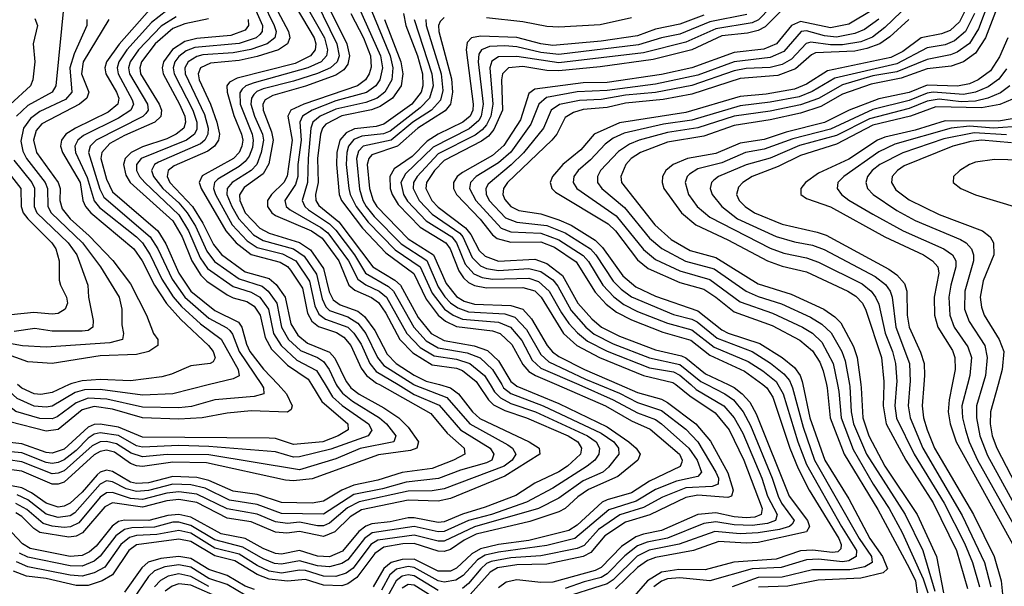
# Model space of a CAD drawing. Header units: inches. Extents: x 501365 to 657855, y 482276 to 547543.
# Tile 538 of 656: x 582023 to 585286, y 539332 to 541210. Entities that reach past the tile are written whole.
import ezdxf

# ---------------------------------------------------------------- set-up
doc = ezdxf.new("R2010")
doc.units = ezdxf.units.IN
doc.header["$MEASUREMENT"] = 0
doc.layers.add('A5583', color=7, linetype='Continuous')
doc.layers.add('A5584', color=7, linetype='Continuous')

msp = doc.modelspace()

# ---------------------------------------------------------------- linework, layer by layer
at = {"layer": 'A5583', "color": 5}
for points, elevation in [([(582879, 540000), (582907.4, 539970), (582925.2, 539930), (582922, 539918), (582910.7, 539909.3), (582790, 539912.9), (582710, 539905.4), (582627, 539890), (582550, 539885.9), (582430, 539890.5), (582330, 539918.5), (582270, 539927.1), (582230, 539917.1), (582150, 539851.9), (582110, 539846), (581990, 539876.8), (581937.4, 539937.4), (581912.3, 539952.3), (581876.8, 539956.8), (581810, 539950.6), (581774.6, 539954.6), (581712.7, 540000)], 3980), ([(582824.2, 540000), (582831, 539990), (582831.8, 539970), (582799.7, 539960.3), (582670, 539949.9), (582592.3, 539927.7), (582550, 539923.3), (582430, 539925), (582311.4, 539951.4), (582250, 539954.8), (582210, 539940.1), (582147, 539893), (582130, 539886.3), (582090, 539887.5), (582010, 539910.7), (581990, 539926.1), (581950, 539969.5), (581930, 539979.9), (581904.1, 539984.1), (581810, 539981), (581790, 539984.5), (581770, 539993.5), (581761.1, 540000)], 3960), ([(583112.2, 540000), (583120.3, 539990), (583148, 539968), (583230, 539923), (583278.7, 539890), (583310, 539858.6), (583344.2, 539810), (583338.9, 539790), (583318.1, 539781.9), (583212.1, 539767.9), (582992.1, 539687.9), (582930, 539681.1), (582903.5, 539683.5), (582641.3, 539741.3), (582530, 539743), (582430, 539729.2), (582410, 539731), (582390, 539739.2), (582336.6, 539776.6), (582310, 539782.9), (582290, 539778.9), (582270, 539767.2), (582170, 539676.8), (582150, 539670.1), (582130, 539670.1), (582030, 539713.8), (581926.9, 539726.9)], 4080), ([(583072.1, 540000), (583074.6, 539994.6), (583092.3, 539972.3), (583125.7, 539945.7), (583215.1, 539890), (583238.5, 539870), (583269.2, 539830), (583262.5, 539810), (583151.2, 539788.8), (583070, 539754.4), (582950, 539717.5), (582650, 539767.7), (582511.7, 539768.3), (582430, 539761), (582392.6, 539772.6), (582343.8, 539803.8), (582310, 539811.4), (582290, 539810), (582263.3, 539796.7), (582170, 539714.6), (582150, 539706.2), (582130, 539704.8), (582030, 539744.1), (581937.9, 539757.9)], 4060), ([(582652.2, 540000), (582530.3, 539969.7), (582430, 539965.1), (582290, 539984.5), (582237.1, 539982.8), (582206.2, 539973.8), (582130, 539929.1), (582110, 539925), (582071.2, 539928.8), (582014.5, 539954.5), (581972.6, 539992.6), (581961, 540000)], 3940), ([(583034.7, 540000), (583059.3, 539959.3), (583091.4, 539931.4), (583179, 539870), (583190.3, 539849.7), (583177.4, 539830), (583054.1, 539785.9), (582950, 539760.3), (582930, 539759.2), (582870, 539777.4), (582650, 539795.3), (582550, 539798.1), (582430, 539792.6), (582410, 539797.5), (582350, 539831.2), (582290, 539840), (582270, 539835.8), (582250, 539822.7), (582210, 539781.9), (582170, 539751), (582150, 539741.6), (582130, 539738.7), (582110, 539742.2), (582030, 539774), (581970, 539780)], 4040), ([(582989.5, 540000), (583023.8, 539943.8), (583109.7, 539870), (583110.9, 539850), (583078.4, 539830), (583027.4, 539810), (582930, 539801.2), (582870, 539821.7), (582850, 539823.1), (582430, 539825.5), (582350, 539858.6), (582290, 539869.2), (582270, 539867.6), (582250, 539859.1), (582170, 539786.3), (582130, 539772.7), (582110, 539775), (582030, 539804.1), (581970, 539811)], 4020), ([(583214.8, 540000), (583384.9, 539904.9), (583439.6, 539839.6), (583495.9, 539790), (583497.9, 539770), (583460.9, 539750), (583390, 539722.6), (583290, 539709.2), (583210, 539683.5), (583130, 539667), (583090.1, 539649.9), (583030, 539614.3), (582992.5, 539607.5), (582890, 539609.4), (582810, 539636), (582730, 539647.4), (582650, 539682.7), (582610, 539691.9), (582530, 539695.3), (582450, 539674.4), (582410, 539672.2), (582390, 539677), (582330, 539712.1), (582310, 539717), (582290, 539710.1), (582279.3, 539700.7), (582230, 539643.4), (582190, 539607.2), (582170, 539597.3), (582150, 539594.2), (582110, 539607.7), (582062, 539642), (582030, 539658.4), (581990, 539665.3)], 4120), ([(583542.2, 540000), (583576.2, 539950), (583593.1, 539933.1), (583630, 539914), (583702.3, 539890), (583839.9, 539830), (583872.4, 539810), (583884.6, 539790), (583881.8, 539770), (583837.9, 539730), (583810, 539711.5), (583730, 539674), (583667.5, 539632.5), (583565.8, 539594.2), (583490, 539571.2), (583430, 539545.3), (583410, 539542.9), (583330, 539558.1), (583310, 539558.1), (583250, 539545.2), (583190, 539539.2), (583170, 539531.4), (583147.1, 539512.9), (583092.4, 539447.6), (583050, 539429.3), (583010, 539431), (582950, 539449.8), (582890, 539438), (582870, 539440.3), (582830, 539456.9), (582770.3, 539490.3), (582690, 539505.8), (582590, 539560.3), (582550, 539569.9), (582513.7, 539566.3), (582450.4, 539549.6), (582370, 539550.8), (582350, 539545.9), (582329.3, 539530.7), (582275.8, 539464.2), (582254.6, 539445.4), (582230, 539433.6), (582190, 539430.1), (582057.2, 539457.2), (582032.5, 539472.5), (581996.3, 539510)], 4220), ([(583663.7, 540000), (583670, 539995), (583810, 539937.5), (583970, 539860), (584041.8, 539810), (584065.8, 539790), (584078.5, 539770), (584071, 539750), (584004.6, 539695.4), (583907.8, 539652.2), (583872.3, 539627.7), (583830, 539589.5), (583810, 539578.5), (583713.7, 539546.3), (583535.8, 539504.2), (583495.3, 539484.7), (583450, 539454.1), (583430, 539447.4), (583410, 539448.6), (583330, 539474), (583292.2, 539472.2), (583230, 539460.9), (583199.2, 539440.8), (583139.6, 539360.4), (583110, 539339.7), (583090, 539333.2), (583030, 539335.3), (582970, 539354.3), (582910, 539349.1), (582850, 539355.8), (582810, 539370.4), (582735.6, 539415.6), (582670, 539432.5), (582590, 539480), (582550, 539487.6), (582410, 539469.2), (582384.3, 539450), (582330, 539370), (582296.5, 539350), (582250, 539334.2), (582210, 539334.1), (582110, 539357.9), (582045.4, 539365.4), (582002.3, 539382.3)], 4280), ([(583329.2, 540000), (583330, 539999.5), (583437.9, 539957.9), (583514.8, 539870), (583640.7, 539800.7), (583655.6, 539790), (583666.6, 539770), (583655.2, 539750), (583628.6, 539730), (583430, 539654.5), (583390, 539647.9), (583310, 539646.6), (583148.2, 539611.8), (583108.7, 539591.3), (583050, 539540.9), (583030, 539532.2), (583010, 539532.1), (582950, 539544.3), (582910, 539540.2), (582870, 539545.3), (582810, 539570.5), (582710, 539588.3), (582610, 539637.5), (582550, 539644.9), (582510, 539640.6), (582430, 539619.5), (582390, 539622.9), (582330, 539642.8), (582310, 539641.6), (582290, 539627.4), (582218.3, 539541.7), (582191.3, 539528.7), (582170, 539527), (582130, 539530.7), (582100.2, 539540.2), (582046.6, 539586.6), (582010, 539605.7)], 4160), ([(583413.8, 540000), (583451, 539990), (583477.3, 539970), (583523.9, 539910), (583547.4, 539887.4), (583711.1, 539810), (583744.7, 539790), (583746.9, 539770), (583630, 539696.2), (583450, 539622.7), (583410, 539613.5), (583310, 539617.6), (583155, 539585), (583117.6, 539562.4), (583067.5, 539512.5), (583030, 539496.2), (582950, 539513.3), (582908.1, 539508.1), (582870, 539511.6), (582790, 539545), (582710, 539557.5), (582609.3, 539609.3), (582550, 539619.1), (582510, 539614.7), (582430, 539594.4), (582330, 539608), (582304.6, 539595.4), (582231.1, 539508.9), (582210, 539497.7), (582185.6, 539494.4), (582089.9, 539509.9), (582070, 539522.7), (582030, 539563.2), (582010, 539574.9)], 4180), ([(583620.1, 540000), (583626, 539990), (583650, 539970.6), (583757.7, 539930), (583950, 539838.9), (583991.8, 539810), (584007.2, 539790), (584008.3, 539770), (583973.8, 539726.2), (583955.2, 539710), (583890, 539680.7), (583810, 539623.7), (583742.5, 539590), (583530, 539528.9), (583430, 539480.8), (583410, 539481.3), (583330, 539501.4), (583210, 539484.9), (583186.1, 539470), (583127.7, 539392.3), (583104.5, 539375.5), (583070, 539364.5), (583030, 539365.3), (582970, 539383.6), (582950, 539385.4), (582890, 539375.1), (582850, 539381.7), (582810, 539400.7), (582750, 539438), (582670, 539458.4), (582590, 539507.3), (582550, 539516.9), (582476.7, 539503.3), (582410, 539500.2), (582386.8, 539493.2), (582357.8, 539470), (582304.5, 539395.5), (582270, 539375.9), (582230, 539365.1), (582190, 539368.4), (582050, 539396.7), (582012.6, 539412.6)], 4260), ([(583277, 540000), (583330, 539967.9), (583412.4, 539932.4), (583483.4, 539850), (583581.4, 539790), (583594, 539770), (583587, 539750), (583570, 539740.7), (583483.4, 539716.6), (583410.8, 539689.2), (583303.2, 539676.8), (583225.1, 539654.9), (583130, 539635.6), (583029.1, 539570.9), (582890, 539573.5), (582810, 539603), (582717.6, 539617.6), (582637, 539657), (582590, 539668.4), (582530, 539669.7), (582450, 539648.7), (582410, 539645.5), (582375.2, 539655.2), (582330, 539677.6), (582310, 539680.7), (582289.6, 539670.4), (582205, 539575), (582190, 539565.4), (582150, 539559.6), (582110, 539570.2), (582050, 539618.4), (582014.4, 539634.4)], 4140), ([(582187.2, 540000), (582130, 539973.6), (582093, 539967), (582071.1, 539970), (582030, 539988.6), (582015.2, 540000)], 3920), ([(583581.9, 540000), (583596.6, 539976.6), (583615.9, 539955.9), (583650, 539937.8), (583732.2, 539910), (583904.3, 539830), (583933.7, 539810), (583944.1, 539790), (583942.1, 539770), (583929, 539750), (583903.3, 539730), (583790, 539656.5), (583702.7, 539610), (583586.8, 539570), (583510, 539549.5), (583430, 539513), (583410, 539512.2), (583330, 539529.4), (583191, 539509), (583165.3, 539490), (583110, 539419.4), (583090, 539406.7), (583050, 539396.4), (583010, 539399.8), (582950, 539416.6), (582890, 539405.1), (582867.4, 539407.4), (582830, 539422.8), (582761.8, 539461.8), (582670, 539486), (582590, 539533.5), (582550, 539544.7), (582530, 539544), (582470, 539527.3), (582394.6, 539525.4), (582370, 539519.5), (582341.6, 539498.4), (582290, 539431.2), (582270, 539414.6), (582230, 539398.9), (582190, 539399.1), (582050, 539427.7), (582022, 539442)], 4240), ([(583801.6, 540000), (583963.7, 539930), (584050, 539880.5), (584112.5, 539852.6), (584209, 539770), (584218.2, 539750), (584217.1, 539742.9), (584211.4, 539728.6), (584110, 539679.9), (584050, 539641), (583970, 539618.8), (583952.9, 539610), (583870, 539533.8), (583842.9, 539517.1), (583710, 539483.4), (583610, 539470), (583550, 539455.9), (583520.7, 539439.3), (583470, 539391.4), (583450, 539382), (583410, 539381.8), (583330, 539421.7), (583290, 539421), (583253.6, 539410), (583229.6, 539390.4), (583194.1, 539330)], 4320), ([(583875.5, 540000), (583989.8, 539949.8), (584070, 539906.1), (584130, 539884.9), (584150, 539870.7), (584240.5, 539790), (584267.8, 539750), (584282.8, 539710), (584270, 539696.1), (584199.4, 539680.6), (584130, 539652.2), (584065.7, 539614.3), (583974.7, 539585.3), (583862.8, 539490), (583770, 539466.5), (583610, 539445.1), (583565.5, 539434.5), (583540.4, 539419.6), (583492.4, 539367.6), (583467.9, 539352.1), (583430, 539345.4), (583410, 539349.3), (583330, 539394.2), (583310, 539397.3), (583271.7, 539388.3), (583249.8, 539370.2), (583221.3, 539318.7)], 4340), ([(583940.8, 540000), (584010, 539971.6), (584070, 539940.5), (584150, 539914), (584230, 539852.1), (584270.3, 539810), (584329.4, 539710), (584338.2, 539690), (584338, 539670), (584317.9, 539662.2), (584230, 539658.3), (584153.3, 539626.7), (584090, 539592.5), (584011.8, 539568.2), (583940.4, 539519.6), (583892.9, 539467), (583870, 539457.4), (583750, 539432.8), (583650, 539425.7), (583585.6, 539414.4), (583570, 539407.1), (583551.1, 539390), (583510, 539340.8), (583490, 539324.9)], 4360), ([(584009.7, 540000), (584070, 539973.9), (584150, 539951.9), (584170, 539941.2), (584263.2, 539870), (584312.4, 539812.4), (584370, 539707.7), (584387.1, 539650), (584381.5, 539630), (584370, 539626), (584270, 539633.2), (584230, 539626.2), (584111.2, 539568.8), (584030, 539543.8), (583961.6, 539498.4), (583916, 539444), (583890, 539430.3), (583770, 539405.2), (583670, 539403.3), (583606.6, 539393.4), (583581.7, 539378.3), (583515.7, 539304.3)], 4380), ([(584197.1, 540000), (584243.2, 539963.2), (584327.1, 539907.1), (584374.1, 539850), (584423, 539750), (584483, 539590), (584479.6, 539570), (584458.9, 539561.1), (584430, 539558.5), (584390, 539561.4), (584330, 539574.7), (584270, 539569.6), (584150, 539516.1), (584090, 539504.5), (584064.8, 539495.2), (584016.9, 539463.1), (583950, 539394.2), (583930, 539383.6), (583790, 539345.8), (583750, 539344.3), (583670, 539353), (583635.1, 539344.9), (583610, 539326.4)], 4420), ([(584299.9, 540000), (584359.9, 539970), (584388.2, 539950), (584420.5, 539910), (584444.7, 539864.7), (584516.1, 539690), (584536.1, 539630), (584547.3, 539607.3), (584589.7, 539550), (584582.3, 539537.7), (584573.9, 539530), (584540.5, 539519.5), (584470, 539508.5), (584410, 539505.4), (584326.7, 539513.4), (584208.6, 539471.4), (584108.7, 539451.3), (584069, 539431), (583990, 539352.9), (583970, 539339.7), (583810, 539289.1)], 4460), ([(584246.5, 540000), (584264.5, 539984.5), (584356.7, 539930), (584390.3, 539890.3), (584419.4, 539839.4), (584481.9, 539690), (584501.3, 539630), (584532.5, 539570), (584527.9, 539550), (584500.7, 539539.3), (584450, 539533.4), (584390, 539535.2), (584330, 539545.4), (584290, 539540.3), (584169.2, 539490.8), (584102, 539478), (584070, 539465.9), (584027.7, 539432.3), (583970, 539373.1), (583950, 539360.8), (583893.1, 539346.9), (583830, 539324.1)], 4440), ([(584370.2, 540000), (584390, 539990.4), (584417.1, 539970), (584442.2, 539942.2), (584463.5, 539903.5), (584572.5, 539630), (584633.6, 539550), (584640.5, 539530), (584630, 539512.1), (584470, 539477), (584430, 539474.7), (584339.8, 539480.2), (584256.1, 539450), (584130, 539427.6), (584103.2, 539416.8), (584070, 539393.9), (583996.8, 539323.2)], 4480), ([(584485.7, 540000), (584499.3, 539990), (584518.7, 539958.7), (584574.8, 539790), (584602.3, 539722.3), (584638.8, 539650), (584736.9, 539490), (584744.7, 539470), (584744.2, 539455.8), (584734.1, 539445.9), (584716.1, 539443.9), (584650, 539451.7), (584610.3, 539449.7), (584530, 539421.6), (584388.9, 539411.1), (584294.3, 539385.7), (584207.6, 539387.6), (584150, 539378.4), (584103.1, 539350), (584051.4, 539290)], 4520), ([(584535.5, 540000), (584553.2, 539970), (584601.9, 539810), (584630, 539735.3), (584745.7, 539530), (584795.7, 539450), (584795.3, 539430), (584770, 539416.3), (584750, 539412.8), (584670, 539421.4), (584630, 539419.7), (584546.3, 539393.7), (584450, 539389.5), (584310, 539349.4), (584210, 539360.1), (584170, 539356.2), (584150, 539348.4), (584124, 539330)], 4540), ([(584579.4, 540000), (584583.9, 539990), (584619, 539859), (584657.1, 539750), (584804.7, 539490), (584845.6, 539430), (584847.5, 539410), (584823.7, 539396.3), (584773.3, 539386.7), (584650, 539386.7), (584550, 539361.9), (584470, 539361.3), (584383.5, 539330)], 4560), ([(584618.4, 540000), (584640.9, 539890), (584691.3, 539750), (584770, 539621.7), (584840.6, 539490), (584882, 539430), (584898.5, 539390), (584883.8, 539376.2), (584810, 539358.7), (584668.4, 539351.6), (584568.1, 539331.9), (584471.5, 539328.5)], 4580), ([(584696.2, 540000), (584698.5, 539990), (584709, 539890), (584754.9, 539770), (584866.7, 539586.7), (584971.2, 539391.2), (584991.2, 539350), (584997.5, 539310)], 4620), ([(584732.8, 540000), (584737.3, 539977.3), (584745, 539890), (584785, 539785), (584851.4, 539670), (584904.5, 539590), (584947.7, 539510), (585016.7, 539356.7), (585032.2, 539310)], 4640), ([(584772.3, 540000), (584773.4, 539993.4), (584778.1, 539910), (584786.3, 539870), (584829.1, 539770), (584957.3, 539570), (585015.4, 539450), (585055.5, 539315.5)], 4660), ([(584810.5, 540000), (584811.9, 539990), (584816.5, 539890), (584836.9, 539830), (584890.1, 539730.2), (584996.7, 539570), (585060.7, 539430), (585084.7, 539310)], 4680), ([(584886.7, 540000), (584884.5, 539930), (584894, 539870), (584958.9, 539750), (585050, 539608.4), (585127.8, 539450), (585164.1, 539324.1)], 4720), ([(584928.4, 540000), (584923.2, 539930), (584928.6, 539888.6), (584986.9, 539770), (585086.8, 539606.8), (585154.3, 539474.3), (585180.7, 539410), (585203.9, 539330)], 4740), ([(584973.1, 540000), (584967.5, 539930), (584974.2, 539890), (585015.3, 539790), (585146, 539566), (585220.3, 539410), (585241.1, 539330)], 4760), ([(585019.3, 540000), (585013.8, 539930), (585018.3, 539890), (585030.4, 539850), (585054.8, 539790), (585183.2, 539570), (585252.5, 539430), (585275.5, 539350), (585285, 539250)], 4780), ([(585112.8, 540000), (585102.7, 539950), (585099.8, 539910), (585106.1, 539870), (585126, 539810), (585325.2, 539450), (585340, 539410), (585372.2, 539250)], 4820), ([(585163.4, 540000), (585145.4, 539930), (585147.5, 539890), (585156.8, 539850), (585169.4, 539810), (585196.4, 539750), (585365.3, 539450), (585409.1, 539289.1)], 4840), ([(585214.3, 540000), (585194.1, 539930), (585193.9, 539890), (585204.3, 539830), (585230, 539765.2), (585348.5, 539550), (585398, 539470), (585413.8, 539430), (585438.6, 539338.6), (585479, 539250)], 4860), ([(585265.1, 540000), (585239.8, 539910), (585239.4, 539870), (585245.8, 539830), (585260.8, 539790), (585323, 539670), (585424.2, 539504.2), (585448.1, 539450), (585481.5, 539350), (585503.9, 539303.9)], 4880), ([(582801, 539321), (582770, 539332.5), (582710, 539367.2), (582650, 539387.1), (582590, 539424.1), (582550, 539430.5), (582490, 539423.9), (582448.4, 539411.6), (582427.6, 539392.4), (582370, 539312)], 4320), ([(582770, 539302.6), (582710, 539337.8), (582650, 539357.9), (582590, 539394.7), (582550, 539402.4), (582503.5, 539396.5), (582470, 539382.7), (582450, 539363.8), (582395.5, 539284.5)], 4340), ([(582650, 539331.5), (582590, 539364.6), (582550, 539373), (582514.6, 539365.4), (582488.9, 539351.1), (582469.8, 539330.2)], 4360), ([(583410, 539318.1), (583330, 539365.8), (583310, 539369.5), (583290, 539365.3), (583270, 539349.7), (583234.7, 539285.3)], 4360), ([(582690.7, 539290.7), (582590, 539335.2), (582550, 539340.1), (582527.6, 539332.4), (582504.5, 539315.5)], 4380), ([(583390, 539298.3), (583330, 539335.8), (583310, 539337.7), (583290, 539325.8)], 4380)]:
    msp.add_lwpolyline(points, dxfattribs=dict(at, elevation=elevation))
at = {"layer": 'A5584', "color": 5}
for points, elevation in [([(582529.2, 541330), (582352, 541128), (582310, 541070), (582305.3, 541050), (582308.7, 541030), (582343.7, 540970), (582351.4, 540950), (582348.3, 540930), (582316.4, 540903.6), (582207.7, 540850), (582176.2, 540830), (582160.9, 540810), (582158.4, 540790), (582164.6, 540770), (582222.7, 540670), (582231.5, 540610), (582240.3, 540590), (582258.2, 540570), (582401, 540450), (582428.4, 540410), (582469.8, 540329.8), (582509, 540269), (582556.4, 540216.4), (582648.1, 540130), (582663.5, 540110), (582671, 540089), (582664, 540076), (582654, 540070), (582590, 540061.9), (582525.5, 540034.5), (582493.7, 540026.3), (582390, 540012.6), (582290, 540017), (582230, 540013.2), (582195.9, 540004.1), (582187.2, 540000)], 3920), ([(582170.1, 541270), (582142.4, 540990), (582130.4, 540969.6), (582050, 540924.8), (582011.7, 540890)], 3840), ([(582827.1, 541270), (582866.2, 541190), (582872.6, 541170), (582868.7, 541150), (582843.1, 541130), (582788.9, 541111.1), (582730, 541099.6), (582630, 541093.1), (582610, 541088.1), (582581.3, 541070), (582570.5, 541050), (582571.6, 541030), (582635.3, 540895.3), (582647.2, 540850), (582646.6, 540830), (582636.2, 540810), (582621.7, 540798.3), (582482.8, 540737.2), (582470, 540730), (582459.9, 540710), (582466.6, 540690), (582496.9, 540650), (582550, 540603.1), (582577.6, 540570), (582605.1, 540525.1), (582642.8, 540442.8), (582668.2, 540408.2), (582750, 540350.4), (582826.1, 540326.1), (582846.2, 540310), (582874.8, 540270), (582890.9, 540190), (582914.1, 540150), (582953.6, 540113.6), (583010.1, 540090.1), (583030, 540076.9), (583048.5, 540050), (583072.1, 540000)], 4060), ([(582860.8, 541270), (582913.9, 541170), (582918, 541150), (582910.4, 541129.5), (582880.7, 541110), (582810, 541088), (582750, 541074.6), (582654.9, 541065.1), (582621.9, 541050), (582614.1, 541030), (582617.5, 541010), (582654.6, 540930), (582676.3, 540870), (582684.9, 540830), (582682.1, 540810), (582668.7, 540790), (582645.9, 540774.1), (582534.7, 540725.3), (582515.3, 540710), (582511, 540690), (582520.7, 540670), (582595.8, 540590), (582630, 540535.7), (582664.7, 540464.7), (582691.5, 540431.5), (582770, 540374.4), (582850, 540352.3), (582872.3, 540332.3), (582902.9, 540290), (582921.3, 540201.3), (582944.2, 540164.2), (582977.1, 540137.1), (583050, 540107.4), (583067.3, 540087.3), (583104.2, 540010), (583112.2, 540000)], 4080), ([(583005.4, 541270), (583073.4, 541130), (583081.2, 541090), (583074.8, 541070), (583053, 541050), (583010, 541031.8), (582930, 541005.5), (582830, 540980.6), (582808.7, 540971.3), (582798.5, 540961.5), (582790.5, 540950), (582788.9, 540930), (582800.8, 540890), (582827.3, 540830), (582830.7, 540810), (582823.5, 540770), (582808.5, 540730), (582790.1, 540709.9), (582726.6, 540670), (582710.3, 540650), (582709.6, 540630.4), (582725.3, 540590), (582748.5, 540550), (582797.1, 540497.1), (582830, 540478), (582930, 540450.5), (582965.8, 540425.8), (583005.9, 540365.9), (583024.7, 540284.7), (583037.6, 540257.6), (583050, 540245.6), (583110, 540225), (583143.3, 540203.3), (583170.2, 540170), (583208.2, 540090), (583230, 540063.1), (583329.2, 540000)], 4160), ([(585234.2, 541270), (585200.5, 541179.5), (585170, 541130.7), (585130, 541101.6), (585107.1, 541092.9), (585030, 541078), (584930, 541037.3), (584850, 541023.4), (584750, 540993.3), (584670, 540949), (584610, 540927.9), (584510, 540906.9), (584390, 540889.5), (584270, 540851.2), (584170, 540836.1), (584076, 540810), (584043.2, 540796.8), (584006.7, 540773.3), (583948, 540710), (583937.6, 540690), (583938.1, 540670), (583952, 540650), (584027.5, 540587.5), (584110, 540485.5), (584150.8, 540450.8), (584229.6, 540409.6), (584323.9, 540383.9), (584430, 540309.4), (584470, 540291.9), (584547.8, 540267.8), (584643.9, 540223.9), (584681, 540201), (584712.3, 540172.3), (584747.7, 540110), (584758.5, 540078.5), (584772.3, 540000)], 4660), ([(582510, 541239.6), (582459.7, 541200.3), (582377.3, 541110), (582351, 541070), (582346, 541050), (582348.8, 541030), (582395.9, 540944.1), (582399.4, 540930), (582391.3, 540910), (582350, 540883.4), (582234.7, 540825.3), (582215.1, 540810), (582205.9, 540790), (582208.1, 540770), (582246.5, 540686.5), (582269.4, 540609.4), (582287.4, 540587.4), (582410, 540490.2), (582429.6, 540470), (582455.4, 540430), (582493.9, 540350), (582531.1, 540291.1), (582558.8, 540258.8), (582621.7, 540201.7), (582690.6, 540150.6), (582747.1, 540050), (582750.4, 540029.6), (582730, 540019.3), (582652.2, 540000)], 3940), ([(582800.5, 541250), (582827.3, 541190), (582826.5, 541170), (582819.1, 541160.9), (582806.6, 541150), (582749.6, 541130.4), (582602.9, 541117.1), (582574, 541106), (582550, 541088), (582537.4, 541070), (582531.7, 541050), (582534.4, 541030), (582596.2, 540910), (582609.7, 540870), (582610, 540846.9), (582602.5, 540830), (582575.2, 540810), (582425.4, 540750), (582410.3, 540730), (582409.8, 540710), (582419.8, 540690), (582438, 540670), (582550, 540562.5), (582582.4, 540510), (582620.8, 540420.8), (582644.9, 540384.9), (582730, 540325.1), (582790, 540306.3), (582818.6, 540290), (582847.8, 540250), (582864, 540170), (582889, 540130), (582941.7, 540081.7), (583006.7, 540046.6), (583034.7, 540000)], 4040), ([(582938.6, 541250), (582999.2, 541150), (583003.9, 541130), (583001.9, 541110), (582986.7, 541090), (582935.3, 541064.7), (582743.9, 541016.1), (582717.8, 541002.2), (582709.3, 540990), (582709.8, 540970), (582732.2, 540892.2), (582757.9, 540830), (582761.9, 540810), (582759.4, 540790), (582750, 540770), (582730.8, 540750), (582627.6, 540692.4), (582617.6, 540670), (582624.6, 540650), (582705.6, 540510), (582739.8, 540470), (582790, 540431.7), (582885.6, 540405.6), (582910, 540391.1), (582919.8, 540379.8), (582960.2, 540320.2), (582976.7, 540236.6), (582991.2, 540210), (583012.6, 540192.6), (583072.8, 540172.8), (583097.4, 540157.4), (583119.7, 540130), (583154.2, 540054.2), (583172, 540030), (583205.3, 540005.3), (583214.8, 540000)], 4120), ([(582975.5, 541250), (583032.5, 541150), (583042.3, 541110), (583039.9, 541090), (583021.6, 541070), (582978.1, 541050), (582799.8, 541000.2), (582771.7, 540990), (582760.2, 540979.8), (582752.4, 540967.6), (582753.6, 540930), (582792.8, 540830), (582796.8, 540810), (582793.9, 540786.1), (582782.7, 540757.3), (582770, 540739.7), (582750, 540722.9), (582678.9, 540681.1), (582668.1, 540670), (582664.9, 540650), (582671.2, 540630), (582727.3, 540530), (582776.4, 540476.4), (582810, 540454.3), (582894.1, 540434.1), (582937.5, 540410), (582982.9, 540342.9), (583001, 540261), (583014, 540234), (583036.6, 540216.6), (583109.7, 540190), (583130, 540171.2), (583154.4, 540134.4), (583182.6, 540070), (583204.1, 540044.1), (583277, 540000)], 4140), ([(583047.6, 541250), (583106.7, 541130), (583116, 541090), (583110, 541062.7), (583096.8, 541043.2), (583070, 541025.9), (582970, 540989.1), (582861.2, 540958.8), (582836.1, 540943.9), (582828.4, 540930), (582829.3, 540910), (582857.8, 540837.8), (582862.8, 540810), (582848.4, 540731.6), (582830, 540698.6), (582766.4, 540653.6), (582751.1, 540628.9), (582751.8, 540610), (582770, 540570), (582818.6, 540518.6), (582850, 540502.3), (582950, 540471.3), (582986.7, 540446.7), (583030, 540385), (583048, 540308), (583061.5, 540281.5), (583084.5, 540264.5), (583143.3, 540243.3), (583165.9, 540225.9), (583199.9, 540179.9), (583240.9, 540100.9), (583270, 540070.3), (583330, 540031.4), (583370, 540011.7), (583413.8, 540000)], 4180), ([(583146.8, 541250), (583218.6, 541090), (583225.4, 541050), (583216.1, 541010), (583202.7, 540990), (583172.2, 540967.8), (583070, 540940.3), (582991.9, 540910), (582959.8, 540890), (582951.7, 540870), (582956.1, 540810), (582945, 540730), (582944.3, 540690), (582936.3, 540663.7), (582901.4, 540610), (582905.4, 540590), (582919.3, 540579.3), (583021.1, 540521.1), (583043.5, 540503.5), (583112.8, 540410), (583143.2, 540350), (583170, 540330.9), (583213.6, 540310), (583238.5, 540290), (583305.9, 540170), (583350, 540123.1), (583395.9, 540095.9), (583470, 540084.8), (583514.8, 540070), (583563.1, 540030), (583581.9, 540000)], 4240), ([(583184, 541250), (583250, 541090.1), (583259.2, 541050), (583256.1, 541010), (583233, 540970), (583207.4, 540950), (583170, 540935.2), (583070, 540912.6), (583018.5, 540890), (582994.7, 540870), (582987.7, 540850), (582978.4, 540750), (582976.3, 540670), (582959.3, 540610), (582968.2, 540590), (582979.5, 540579.5), (583050, 540532.8), (583070, 540512.3), (583132.1, 540430), (583169.2, 540369.2), (583245.5, 540325.5), (583262.1, 540310), (583329.1, 540190), (583370, 540144.9), (583410, 540122.3), (583505.5, 540105.5), (583548.4, 540088.4), (583590, 540050.6), (583620.1, 540000)], 4260), ([(584511.3, 541250), (584471.1, 541208.9), (584450, 541199.6), (584330, 541179.6), (584230, 541135.5), (584090, 541100.3), (583810, 541066.2), (583670, 541087.9), (583610, 541086.5), (583587.7, 541072.3), (583580.4, 541050), (583591, 540930), (583583.9, 540890), (583570, 540861.4), (583555.8, 540844.3), (583532.6, 540827.4), (583410, 540764.7), (583340, 540690), (583327.9, 540670), (583326.2, 540650), (583346.6, 540610), (583390, 540564.8), (583481.6, 540501.6), (583491.1, 540490), (583522, 540422), (583550, 540394.2), (583570, 540385), (583610, 540378.3), (583710, 540384.6), (583750, 540375.5), (583790, 540347.3), (583806.1, 540326.1), (583850, 540245.3), (583899.4, 540190), (583926.9, 540166.9), (583990, 540135.6), (584110, 540088.4), (584210, 540066.8), (584279.9, 540010), (584299.9, 540000)], 4460), ([(584543.7, 541236.3), (584493.6, 541186.4), (584470, 541173.5), (584435.1, 541164.9), (584350, 541155.9), (584249.7, 541110.3), (584121.9, 541078.1), (583946.4, 541053.6), (583810, 541040.2), (583770, 541041.8), (583690, 541054.9), (583642.7, 541050), (583622.9, 541030), (583619.3, 541010), (583622.3, 540910), (583594.3, 540845.7), (583576, 540824), (583553.1, 540806.9), (583430, 540743.2), (583397.4, 540710), (583371.3, 540670), (583368.7, 540650), (583388.5, 540610), (583410, 540588.6), (583500.2, 540520.2), (583517.5, 540497.5), (583545.2, 540445.2), (583565.5, 540425.5), (583610, 540409.6), (583730, 540416.1), (583770, 540401.5), (583821.3, 540361.3), (583872.7, 540270), (583918.5, 540218.5), (583950.4, 540190.4), (584010, 540161.2), (584130, 540114.9), (584215.9, 540095.9), (584230, 540089.2), (584296, 540036), (584370.2, 540000)], 4480), ([(584850, 541242.4), (584770, 541195.2), (584710, 541182.8), (584610, 541203.7), (584581, 541190), (584530.7, 541129.3), (584488.3, 541111.7), (584390, 541100.4), (584249.7, 541050.3), (584150, 541027.8), (583970, 541001.3), (583890, 540999.9), (583730, 540979.4), (583710, 540964.9), (583682.7, 540877.3), (583627.7, 540792.3), (583590, 540760), (583490, 540703.4), (583473, 540690), (583460.4, 540670), (583459.9, 540650), (583470.3, 540630), (583548.5, 540548.5), (583590, 540496.4), (583604.9, 540484.9), (583650, 540472.4), (583750, 540473), (583795.2, 540455.2), (583866.6, 540406.6), (583930, 540306.4), (583966.7, 540266.7), (584000.4, 540240.4), (584050, 540214.6), (584154.2, 540174.2), (584247.2, 540147.2), (584310, 540097.2), (584424.9, 540044.9), (584485.7, 540000)], 4520), ([(584943.9, 541236.1), (584890, 541183.4), (584848.6, 541151.4), (584810, 541136.1), (584750, 541125.9), (584710, 541126.4), (584644.6, 541135.4), (584629.6, 541130.4), (584580.7, 541079.3), (584550, 541061.7), (584509.3, 541050.7), (584430, 541047.6), (584390, 541040.5), (584250, 540991.1), (584130, 540968.2), (584030, 540960), (583950, 540945), (583878.3, 540941.7), (583811.7, 540928.3), (583784.2, 540910), (583759, 540850), (583691.9, 540768.1), (583651.9, 540728.1), (583575.4, 540664.6), (583567.9, 540650), (583568.5, 540631.5), (583578.7, 540610), (583633.2, 540553.2), (583670, 540538.7), (583770, 540527.7), (583830, 540503.1), (583913.9, 540450), (583932, 540430), (583990, 540343.1), (584016.3, 540316.3), (584050, 540291.5), (584190, 540232.2), (584250, 540216.7), (584267.9, 540207.9), (584333.8, 540153.8), (584450, 540109.4), (584511.1, 540071.1), (584555.5, 540035.5), (584573.4, 540013.4), (584579.4, 540000)], 4560), ([(585157.6, 541242.4), (585137.6, 541202.4), (585105.9, 541174.1), (585077.2, 541162.8), (585010, 541150), (584950, 541104), (584910, 541084.6), (584699.9, 541040.1), (584630, 540995.5), (584590, 540979.4), (584497, 540963), (584410, 540955.4), (584230, 540902), (584010, 540867.3), (583927, 540830), (583882.2, 540777.8), (583822.4, 540730), (583788.1, 540690), (583780.4, 540670), (583785.8, 540650), (583798, 540638), (583973.3, 540533.3), (583997.2, 540510), (584070, 540413.9), (584105, 540385), (584210, 540338.2), (584290, 540316), (584330, 540290.5), (584390, 540241), (584516.5, 540196.5), (584607.8, 540147.7), (584650, 540111.7), (584674, 540074), (584685.7, 540045.7), (584696.2, 540000)], 4620), ([(585262.3, 541250), (585223.7, 541150), (585190, 541098.9), (585150, 541070.2), (585110, 541055.8), (585030, 541046.5), (584944.4, 541015.6), (584844, 540996), (584750, 540962.4), (584678, 540922), (584610, 540900.2), (584510, 540878), (584390, 540858.9), (584290, 540824), (584170, 540803.4), (584079.9, 540770), (584049.4, 540750), (584031.1, 540730), (584014.5, 540690), (584016.7, 540670), (584127.2, 540530), (584181.2, 540481.2), (584244.7, 540444.7), (584330, 540421.4), (584470, 540334.1), (584579.7, 540299.7), (584687.2, 540250), (584724.6, 540224.6), (584744.4, 540204.4), (584786, 540126), (584798.1, 540090), (584810.5, 540000)], 4680), ([(582318.1, 541210), (582232.7, 541070), (582227.6, 541030), (582251.9, 540970), (582245.5, 540950), (582221.2, 540930), (582095.6, 540864.4), (582077.5, 540842.5), (582068.6, 540810), (582078.6, 540770), (582149.8, 540670), (582157.1, 540650), (582155.6, 540610), (582163.2, 540583.2), (582189.6, 540550), (582253.4, 540493.4), (582331.2, 540411.2), (582390, 540333.8), (582442.5, 540230), (582465.9, 540170), (582480.4, 540150), (582480.4, 540130), (582451.2, 540110), (582410, 540099.6), (582290, 540095.4), (582130, 540069.7), (582050, 540076.2), (581970, 540104.8)], 3880), ([(582245.1, 541210), (582245.3, 541190), (582203.2, 541096.8), (582189.1, 541050), (582195.6, 540970), (582174.4, 540945.6), (582090, 540905), (582058.1, 540881.9), (582035.5, 540850), (582026.8, 540806.8), (582033.5, 540773.5), (582045.4, 540750), (582107.5, 540670), (582114.8, 540650), (582115.9, 540590), (582127.2, 540570), (582231.3, 540470), (582290.1, 540390), (582352.5, 540290), (582360.8, 540250), (582361.4, 540198.6), (582366.8, 540170), (582363.8, 540150), (582321.1, 540138.9), (582110, 540124.1), (582031.6, 540128.4), (581970, 540139.4)], 3860), ([(582073.4, 541213.4), (582082.3, 541190), (582067.4, 541130), (582073, 541070), (582066.2, 541010), (582058.4, 540990), (581990.9, 540929.1)], 3820), ([(582541.4, 541218.6), (582491.6, 541188.4), (582416.4, 541110), (582388.4, 541070), (582383.7, 541050), (582386.6, 541030), (582446.7, 540930), (582449, 540910), (582441.1, 540898.9), (582431.2, 540888.8), (582276.6, 540810), (582256.4, 540790), (582251.1, 540770), (582288.3, 540648.3), (582301.7, 540621.7), (582455.1, 540490), (582480.9, 540450), (582528.3, 540350), (582569.8, 540289.8), (582650, 540219.9), (582708.8, 540188.8), (582719.2, 540179.2), (582727.6, 540167.6), (582749.7, 540109.7), (582824.2, 540000)], 3960), ([(582648, 541212), (582570, 541196.2), (582530, 541180.5), (582471.5, 541130), (582426.2, 541070), (582420.5, 541050), (582423.4, 541030), (582485.5, 540930), (582492.4, 540910), (582490.7, 540889.3), (582470.5, 540869.5), (582370, 540825.5), (582321.1, 540798.9), (582294.6, 540770), (582292, 540750), (582310, 540681.5), (582330, 540639.4), (582480.2, 540510), (582507, 540467), (582550, 540369.8), (582590.2, 540310.2), (582670, 540246.1), (582747.6, 540207.6), (582758.4, 540190), (582774.1, 540134.1), (582785.8, 540110), (582830.8, 540050.8), (582879, 540000)], 3980), ([(582780, 541210), (582781, 541190), (582770, 541175.1), (582722.7, 541157.3), (582610, 541147.1), (582570, 541137), (582529.4, 541110.6), (582499.7, 541070), (582495.3, 541050), (582498.3, 541030), (582552.7, 540930), (582569.7, 540890), (582572.6, 540870), (582566.4, 540850), (582541.6, 540830), (582510, 540814.7), (582430, 540788.3), (582392.2, 540770), (582372.7, 540750), (582367.2, 540730), (582374.8, 540694.8), (582389.4, 540670), (582530, 540543.1), (582561, 540490), (582593.1, 540410), (582622.8, 540362.8), (582643.4, 540343.4), (582710, 540298), (582730, 540288.2), (582775.9, 540275.9), (582800, 540260), (582819.3, 540230), (582835.8, 540155.8), (582857.6, 540117.6), (582910, 540064.2), (582978.3, 540018.3), (582989.5, 540000)], 4020), ([(583120.6, 541230), (583162.3, 541150), (583185.4, 541090), (583187.6, 541052.4), (583181.2, 541030), (583169, 541010), (583142.8, 540990), (582963.9, 540930), (582921.8, 540910), (582911.8, 540890), (582925.5, 540810), (582909.3, 540690.7), (582898.3, 540670), (582857.3, 540630), (582844.1, 540610), (582844.4, 540590), (582858.1, 540570), (582870, 540561.2), (582990, 540509.5), (583025.1, 540485.1), (583080.9, 540410), (583113.2, 540330), (583133.3, 540313.3), (583189, 540289), (583211.8, 540271.8), (583236.6, 540236.6), (583282.8, 540150), (583325.1, 540105.1), (583390, 540066), (583470, 540054.2), (583490, 540046.9), (583535.4, 540010), (583542.2, 540000)], 4220), ([(583231.7, 541210), (583286.4, 541070), (583292.9, 541030), (583286.5, 540990), (583257.9, 540950), (583217.5, 540922.5), (583188.6, 540911.4), (583090, 540891.4), (583037, 540863.1), (583026, 540850), (583019.8, 540830), (583010, 540750), (583011.6, 540670), (583003.4, 540630), (583004.4, 540610), (583014.1, 540594.1), (583080, 540540), (583193.6, 540390), (583266.1, 540346.1), (583284.4, 540330), (583343, 540223), (583386.9, 540170), (583430, 540146.3), (583528.8, 540128.8), (583572.9, 540112.9), (583610, 540079.2), (583650, 540010.9), (583663.7, 540000)], 4280), ([(583294.7, 541230), (583302.5, 541190), (583340.6, 541090), (583357.5, 541030), (583359.2, 540990), (583353.6, 540970), (583322.5, 540930), (583230, 540863.4), (583204.4, 540855.6), (583132.2, 540847.8), (583104.8, 540835.2), (583083.3, 540810), (583073.4, 540770), (583072.6, 540730), (583081.5, 540630), (583089.6, 540610), (583159.2, 540519.2), (583236.7, 540436.7), (583328.4, 540368.4), (583370, 540283.9), (583410, 540229.8), (583434.3, 540210), (583470, 540192.8), (583590, 540178.2), (583614.5, 540170), (583653.5, 540133.5), (583690, 540067.3), (583710, 540043.6), (583732.1, 540030), (583801.6, 540000)], 4320), ([(583330.2, 541210), (583388.8, 541030), (583393, 540990), (583380.9, 540950), (583350, 540917.1), (583250, 540840.7), (583228.9, 540831.1), (583156.8, 540823.2), (583130, 540812.9), (583112.4, 540790), (583106.6, 540770), (583105.2, 540730), (583114, 540650), (583117.5, 540630), (583138, 540590), (583178.1, 540538.1), (583267.3, 540447.3), (583350.2, 540390.2), (583390, 540303.4), (583430.4, 540250.4), (583458.8, 540230), (583490, 540216.9), (583610, 540206.8), (583649.1, 540190), (583686.4, 540146.4), (583721.1, 540081.1), (583750, 540055.1), (583875.5, 540000)], 4340), ([(583369, 541210), (583370, 541190), (583419.9, 541030), (583425.3, 540974.7), (583416.9, 540943.1), (583387.6, 540910), (583325.9, 540870), (583253.7, 540810), (583161.2, 540790), (583145.9, 540774.1), (583139.4, 540750), (583148.5, 540648.5), (583159.8, 540610), (583171.1, 540590), (583197.1, 540557.1), (583287, 540467), (583371.6, 540411.6), (583410, 540324.3), (583431.4, 540291.4), (583451, 540271), (583474.7, 540254.7), (583510, 540241.5), (583630, 540234.5), (583663.2, 540223.2), (583702.4, 540182.4), (583750, 540099.5), (583776.2, 540076.2), (583897.7, 540017.7), (583940.8, 540000)], 4360), ([(583430, 541217.1), (583415.8, 541204.2), (583410.5, 541190), (583411.7, 541170), (583453.7, 541013.7), (583457.6, 540970), (583451, 540930), (583432.9, 540907.1), (583341.7, 540850), (583275.3, 540790), (583190, 540761.8), (583179.8, 540750), (583174.8, 540730), (583182, 540650), (583194.2, 540610), (583205.8, 540590), (583310, 540483.1), (583394.4, 540430), (583435.7, 540335.7), (583470, 540291.7), (583496.3, 540276.4), (583530, 540266.3), (583650, 540262.7), (583690, 540250.7), (583718.5, 540218.5), (583770.4, 540130), (583788.5, 540108.5), (583810, 540093.3), (583894.1, 540050), (584009.7, 540000)], 4380), ([(584290, 541224.6), (584210, 541194.8), (584130, 541178.6), (584070, 541156), (583950, 541138.1), (583790, 541124.3), (583750, 541129.7), (583670, 541150.8), (583550, 541155.6), (583520.4, 541150), (583505.8, 541134.2), (583502.7, 541110), (583525.9, 540930), (583524.3, 540910), (583515.4, 540890), (583491, 540870), (583410, 540830.7), (583372.7, 540807.3), (583323.5, 540756.5), (583264.2, 540715.8), (583249.3, 540690), (583250.9, 540650), (583257.1, 540630), (583277, 540597), (583350, 540521.5), (583435.5, 540470), (583449.4, 540450), (583477.8, 540377.8), (583493.6, 540353.6), (583510, 540338.8), (583530, 540329), (583570, 540320.9), (583690, 540322.5), (583730, 540310.8), (583751.2, 540290), (583825.2, 540170), (583869.2, 540130), (583944.5, 540090), (584090, 540029.9), (584187.6, 540007.6), (584197.1, 540000)], 4420), ([(584432.8, 541227.2), (584310, 541202.4), (584210, 541161.6), (584150, 541150), (584073.5, 541126.5), (583810, 541093.8), (583750, 541101), (583670, 541119.8), (583630, 541123.1), (583579.4, 541120.6), (583553.1, 541110), (583544.9, 541095.1), (583542, 541070), (583558.5, 540930), (583552.5, 540890), (583544.4, 540875.6), (583512.1, 540847.9), (583392.5, 540787.5), (583301.4, 540698.6), (583286.3, 540670), (583294.2, 540630), (583307.8, 540607.8), (583370, 540542.7), (583455.2, 540490), (583470.8, 540470), (583499.5, 540399.5), (583527.7, 540367.7), (583555.5, 540355.5), (583589.4, 540349.4), (583710, 540352.5), (583742.2, 540342.2), (583777.6, 540310), (583817.8, 540237.8), (583842.7, 540202.7), (583871.4, 540171.4), (583904.7, 540144.7), (583970, 540111), (584110, 540055.6), (584190, 540042.2), (584210, 540031.2), (584246.5, 540000)], 4440), ([(584870, 541210.9), (584822.6, 541177.4), (584790, 541163.8), (584730, 541152.3), (584690, 541156.1), (584630, 541173.2), (584612.7, 541170), (584555.4, 541104.6), (584510, 541084.4), (584390, 541070.4), (584270, 541026), (584130, 540996.5), (583970, 540974.6), (583870, 540970.8), (583768.5, 540951.5), (583743, 540930), (583717.1, 540862.9), (583650, 540770.9), (583610, 540735.7), (583535.8, 540690), (583517.1, 540670), (583513.6, 540650), (583534, 540610), (583618.7, 540518.8), (583650, 540506.1), (583750, 540501.6), (583810, 540480.1), (583890, 540428), (583907.7, 540407.7), (583955.3, 540330), (583991.3, 540291.3), (584025.4, 540265.4), (584070, 540242.9), (584170, 540203.5), (584250, 540181.4), (584323.9, 540123.9), (584436.8, 540076.8), (584485.6, 540045.6), (584529.5, 540010), (584535.5, 540000)], 4540), ([(584050, 541215.4), (583947, 541193), (583810, 541185.2), (583770, 541186.7), (583690, 541202.7), (583570, 541216.3)], 4380), ([(584969.2, 541210.8), (584906.7, 541153.3), (584872.8, 541130), (584830, 541113.7), (584790, 541105.1), (584660.5, 541099.5), (584646.9, 541093.1), (584593.5, 541046.5), (584535.2, 541024.8), (584410, 541014.9), (584250, 540963.3), (584155, 540945), (584030, 540932.6), (583970, 540919), (583890, 540911.6), (583858.1, 540901.9), (583830, 540885.1), (583802.7, 540830), (583786.6, 540810), (583639.3, 540670), (583625.9, 540650), (583623.5, 540630), (583630, 540613.9), (583650.1, 540590), (583677.2, 540577.2), (583750, 540566.3), (583810, 540546.8), (583850, 540528.2), (583930, 540478.5), (583954.6, 540454.6), (584021.1, 540361.1), (584064.3, 540324.3), (584130, 540293.6), (584270, 540244.8), (584350, 540181.5), (584370.7, 540170.7), (584475.9, 540135.9), (584550.1, 540090), (584590, 540056.9), (584608.9, 540030), (584616.3, 540010), (584618.4, 540000)], 4580), ([(585187.3, 541230), (585157.1, 541170), (585120.7, 541139.3), (585090, 541126.7), (585030, 541116.2), (584930, 541063.2), (584724.6, 541015.4), (584648.6, 540971.4), (584605.5, 540954.5), (584510, 540935.9), (584410, 540924.6), (584250, 540877.1), (584156.8, 540863.2), (584026.3, 540833.7), (583990, 540816.5), (583962.8, 540797.2), (583914.5, 540745.5), (583873.2, 540710), (583859.3, 540690), (583856.9, 540670), (583869.2, 540650), (584000, 540560), (584090, 540447.8), (584130, 540415.3), (584210, 540377), (584310, 540348.7), (584410, 540274.7), (584517.1, 540237.1), (584616.8, 540190), (584650.2, 540170.2), (584681.2, 540141.2), (584719, 540070), (584732.8, 540000)], 4640), ([(585297.5, 541150), (585270, 541086.2), (585239.7, 541040.3), (585199.3, 541010), (585170, 540997.5), (585131.1, 540988.9), (585030, 540992.6), (584970, 540968.8), (584870, 540947.3), (584771.9, 540910), (584690, 540868.8), (584563.3, 540836.7), (584490, 540812.5), (584410, 540800.9), (584330, 540766.7), (584235.5, 540750), (584188.3, 540730), (584164.5, 540710), (584153.5, 540690), (584152.2, 540670), (584157.7, 540650), (584216.1, 540570), (584263.7, 540530), (584370, 540480), (584500.6, 540410), (584550, 540393.1), (584630, 540373.9), (584766.9, 540310), (584793.4, 540293.4), (584815.4, 540270), (584827.3, 540247.3), (584878.4, 540090), (584887, 540010), (584886.7, 540000)], 4720), ([(585293.1, 541046.9), (585267.7, 541012.3), (585232.7, 540987.3), (585190.6, 540969.4), (585150, 540962), (585050.3, 540969.7), (585030, 540966.6), (584970, 540942), (584850, 540912), (584710, 540847.1), (584584.8, 540815.2), (584490, 540780.1), (584428.3, 540770), (584350, 540735.5), (584270, 540715.8), (584242.3, 540697.7), (584234.4, 540690), (584227.6, 540670), (584239.5, 540630), (584268.2, 540590), (584310, 540555.4), (584510, 540452.1), (584555.4, 540435.4), (584630, 540420.5), (584670, 540406.4), (584814.2, 540334.2), (584844.5, 540310), (584859.3, 540290), (584870, 540266.5), (584890.5, 540170.5), (584915.7, 540110), (584925.6, 540070), (584929.2, 540010), (584928.4, 540000)], 4740), ([(585304.4, 540990), (585273, 540967), (585230.8, 540949.3), (585190, 540939.7), (585142.6, 540937.4), (585070, 540946.1), (585030, 540939.8), (584970, 540915.1), (584839.2, 540880.8), (584730, 540826.3), (584607.5, 540792.5), (584510, 540751.2), (584430, 540728.4), (584338.9, 540690), (584322.7, 540677.3), (584315, 540670), (584311.4, 540650), (584317.3, 540630), (584349.3, 540590), (584402, 540550), (584530, 540491.5), (584590, 540473), (584650, 540462.5), (584688.3, 540448.3), (584858.2, 540358.2), (584891.8, 540331.8), (584907.6, 540310), (584914.4, 540290), (584926.6, 540190), (584971.5, 540070), (584974, 540010), (584973.1, 540000)], 4760), ([(585313.4, 540946.6), (585271.2, 540928.8), (585210, 540917), (585059.4, 540920.6), (584975, 540890), (584850, 540859.9), (584730, 540797.1), (584610, 540759.3), (584536.5, 540723.5), (584450.6, 540690), (584419.1, 540670), (584405.2, 540654.8), (584398, 540630), (584406.9, 540610), (584426.7, 540590), (584458.1, 540570), (584550, 540532.1), (584665.7, 540505.7), (584695, 540495), (584903.2, 540383.2), (584930, 540363.6), (584954.8, 540334.8), (584962.9, 540310), (584963.5, 540230), (584970.9, 540190), (585008.2, 540108.2), (585019.8, 540070), (585021.6, 540030), (585019.3, 540000)], 4780), ([(585350, 540887.9), (585266.9, 540873.1), (585090, 540874.9), (584990, 540843.8), (584890, 540819.9), (584865.7, 540810), (584770, 540747.3), (584670, 540701.3), (584626.8, 540670), (584611.8, 540650), (584611.6, 540630), (584630, 540617.4), (584710, 540589.5), (584889.9, 540490.1), (585018, 540430), (585048.3, 540410), (585065.3, 540390), (585068.9, 540370), (585053.6, 540290), (585054.1, 540230), (585065.7, 540190), (585113.7, 540113.7), (585122.3, 540090), (585123, 540050), (585112.8, 540000)], 4820), ([(585343.5, 540856.5), (585250.4, 540849.6), (585170, 540856.5), (585109.8, 540850.2), (584922.9, 540797.1), (584870, 540771.3), (584753.7, 540690), (584734.4, 540670), (584732, 540650), (584746.4, 540630), (584770, 540611.9), (584850, 540564.6), (584950.6, 540510), (585085.9, 540450), (585113.8, 540430), (585125.4, 540410), (585125.6, 540390), (585108.6, 540330), (585102.4, 540290), (585104.9, 540230), (585119.5, 540190), (585165.4, 540125.4), (585176.5, 540090), (585171.1, 540030), (585163.4, 540000)], 4840), ([(585292.5, 540827.5), (585185.7, 540834.3), (585085.2, 540814.8), (584950, 540768.3), (584873.5, 540730), (584847.5, 540710), (584832.9, 540690), (584826.8, 540670), (584832.5, 540650), (584851.6, 540630), (584930, 540577.5), (584990, 540543.6), (585140.9, 540480.9), (585159.3, 540470), (585177.1, 540450), (585183.7, 540430), (585183.3, 540410), (585154.9, 540310), (585154.4, 540250), (585168.9, 540208.9), (585221.3, 540130), (585229.5, 540090), (585223, 540030), (585214.3, 540000)], 4860), ([(585310, 540801.3), (585209.8, 540810.2), (585174.3, 540805.7), (585114.8, 540790), (584954.2, 540725.8), (584931.3, 540710), (584914.2, 540690), (584912.1, 540670), (584926.1, 540646.1), (584970, 540612.9), (585070, 540563.6), (585213.4, 540510), (585239.4, 540490), (585249.7, 540470), (585250.8, 540430), (585215.7, 540344.3), (585205.9, 540290), (585210, 540256.9), (585219.2, 540230), (585268.3, 540150), (585283.9, 540110), (585279.2, 540050), (585265.1, 540000)], 4880), ([(585430, 540742.2), (585253.7, 540746.3), (585190, 540737.1), (585170, 540729.9), (585138.9, 540710), (585117.6, 540690), (585116.3, 540670), (585142.2, 540650), (585190, 540629.2), (585330, 540587)], 4920), ([(581964.6, 540730), (582026, 540650), (582028, 540590), (582034.7, 540570), (582049.5, 540549.5), (582129.2, 540470), (582142.4, 540450), (582153.2, 540410), (582153.8, 540346.2), (582157.5, 540330), (582178, 540290), (582181.7, 540270), (582173.6, 540250), (582150, 540236.4), (582130, 540234), (582070, 540239.7), (581950, 540227)], 3820), ([(582003.6, 540743.6), (582063.1, 540670), (582071.6, 540651.6), (582071.1, 540590), (582080, 540570), (582183.2, 540470), (582211.6, 540430), (582249.1, 540330), (582251.2, 540290), (582266.8, 540213.2), (582265, 540190), (582250, 540179.9), (582230, 540176.8), (582130, 540177.7), (582073.4, 540186.6), (582004.1, 540175.9)], 3840)]:
    msp.add_lwpolyline(points, dxfattribs=dict(at, elevation=elevation))

doc.saveas('drawing.dxf')
